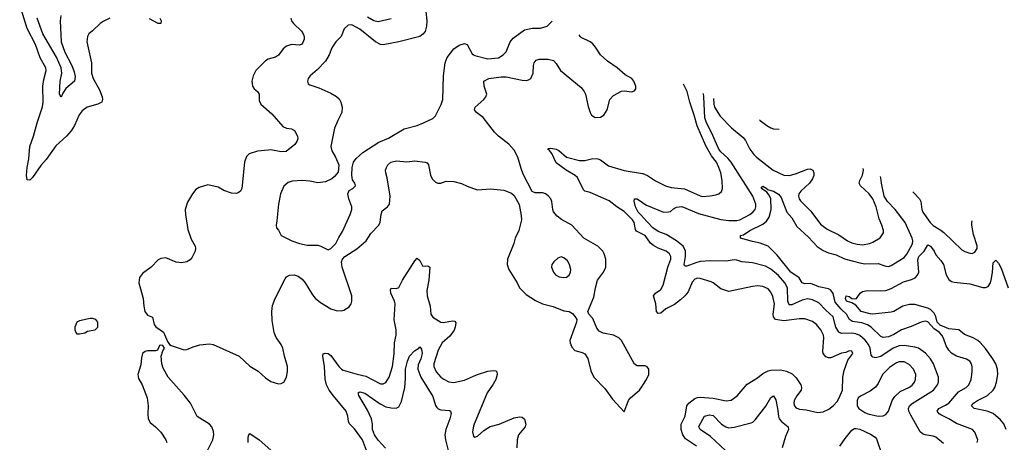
# Model space of a CAD drawing. Header units: inches. Extents: x 2001573 to 2220545, y 644482 to 846830.
# Tile 569 of 656: x 2106533 to 2114054, y 834492 to 837718. Entities that reach past the tile are written whole.
import ezdxf

# ---------------------------------------------------------------- set-up
doc = ezdxf.new("R2010")
doc.units = ezdxf.units.IN
doc.header["$MEASUREMENT"] = 0
doc.layers.add('C1803', color=7, linetype='Continuous')
doc.layers.add('C1813', color=7, linetype='Continuous')

msp = doc.modelspace()

# ---------------------------------------------------------------- linework, layer by layer
at = {"layer": 'C1803', "color": 5}
for points, elevation in [([(2107220.7, 837730), (2107170, 837705.7), (2107147, 837690), (2107090, 837633), (2107060.5, 837610), (2107050.4, 837590), (2107046.7, 837550), (2107081.3, 837390), (2107081.4, 837310), (2107093.8, 837270), (2107142, 837182), (2107163.2, 837130), (2107164.7, 837110), (2107159, 837090), (2107130, 837072.5), (2107048.7, 837051.3), (2107010, 837023.1), (2106988, 836992), (2106950.2, 836910), (2106925.2, 836870), (2106890, 836828.7), (2106810, 836754.5), (2106735.4, 836650), (2106695.1, 836604.9), (2106630, 836514.7), (2106610, 836494.5), (2106590, 836495.3), (2106584.5, 836530), (2106589, 836589), (2106602.7, 836657.3), (2106609.3, 836750), (2106638.3, 836830), (2106665.2, 836930), (2106706.8, 837053.2), (2106711.8, 837090), (2106709.9, 837210), (2106717.6, 837262.4), (2106735.5, 837330), (2106731.7, 837350), (2106688.6, 837428.6), (2106654.7, 837530), (2106590.8, 837650.8), (2106532.7, 837832.7)], 380), ([(2109626.4, 837853.6), (2109642.3, 837710), (2109640.9, 837670), (2109630, 837629.3), (2109612.8, 837607.3), (2109589.1, 837590.9), (2109430, 837548.7), (2109310, 837526.6), (2109290, 837529.8), (2109250, 837549.8), (2109130, 837645.6), (2109070, 837680.5), (2109042.6, 837677.4), (2109011.6, 837648.4), (2108988.9, 837590), (2108948.8, 837550), (2108916.9, 837503.1), (2108896, 837450), (2108870, 837401.6), (2108805.5, 837334.5), (2108750.6, 837290), (2108735.5, 837270), (2108730.5, 837250), (2108737.3, 837230), (2108750, 837221.6), (2108818, 837198), (2108910, 837157.4), (2108953, 837133), (2108973.2, 837113.2), (2108985.3, 837090), (2108996.5, 837050), (2108992.8, 837010), (2108962.3, 836950), (2108938.4, 836890), (2108908.5, 836750), (2108916.1, 836716.1), (2108944.4, 836670), (2108971, 836610), (2108965.4, 836554.6), (2108938.8, 836521.2), (2108916.5, 836503.5), (2108870, 836479.7), (2108810, 836473.7), (2108750, 836485.4), (2108690, 836490.9), (2108615.1, 836484.9), (2108584.9, 836475.1), (2108550, 836446.6), (2108524.6, 836390), (2108508.9, 836310), (2108497.6, 836182.4), (2108490.7, 836150), (2108494.8, 836130), (2108510.4, 836110.4), (2108531, 836070), (2108611, 836030), (2108670.3, 836010.3), (2108730, 835996.5), (2108810, 835996.9), (2108834, 835990), (2108890, 835961.6), (2108910, 835970.4), (2108946.9, 836010), (2108970, 836056.3), (2108999.3, 836100.7), (2109058.3, 836230), (2109071.1, 836270), (2109069.6, 836290), (2109048.2, 836350), (2109040.5, 836390), (2109050, 836414.8), (2109077.2, 836430), (2109097, 836450), (2109094, 836470), (2109076.2, 836496.2), (2109071.1, 836531.1), (2109072.9, 836590), (2109083, 836630), (2109102.1, 836657.9), (2109154.4, 836705.6), (2109275.5, 836784.5), (2109350, 836813.7), (2109470, 836884.2), (2109570, 836911.8), (2109617.2, 836930), (2109690, 836965.3), (2109710, 836985.5), (2109751.6, 837070), (2109764.2, 837110), (2109769.8, 837289.8), (2109782, 837390), (2109799.3, 837430), (2109850, 837494.9), (2109890, 837524.6), (2109930, 837537.6), (2109950.2, 837530.2), (2109990, 837458.7), (2110000, 837451.5)], 440), ([(2106847.2, 837750), (2106843.1, 837710), (2106849.5, 837549.5), (2106877, 837470), (2106931.8, 837370), (2106950, 837320.7), (2106955.8, 837284.2), (2106950.3, 837250), (2106885.7, 837194.3), (2106862.3, 837157.7), (2106850, 837126.6), (2106836, 837150), (2106841.6, 837250), (2106855, 837310), (2106849.3, 837350), (2106813.1, 837433.1), (2106708.8, 837610), (2106666.1, 837730)], 360), ([(2108604.7, 837730), (2108609.2, 837710), (2108623.9, 837690), (2108685.3, 837630), (2108698.5, 837610), (2108705.5, 837590), (2108705.5, 837570), (2108696.8, 837543.2), (2108688.1, 837531.9), (2108670, 837524.2), (2108610, 837528.1), (2108570, 837517.2), (2108545.1, 837494.9), (2108510, 837446.9), (2108486.5, 837433.5), (2108430, 837416.8), (2108410, 837405.1), (2108337, 837330), (2108317, 837290), (2108307, 837250), (2108312.2, 837210), (2108324.9, 837190), (2108348.4, 837170), (2108363.1, 837150), (2108362, 837102), (2108373.6, 837073.6), (2108458.6, 836998.6), (2108543.6, 836903.6), (2108570, 836890.3), (2108610, 836885.3), (2108632.7, 836872.7), (2108655.9, 836830), (2108656.5, 836810), (2108650, 836787.3), (2108634.2, 836765.8), (2108568.1, 836711.9), (2108529.8, 836709.8), (2108450, 836724), (2108430, 836723.5), (2108350, 836713.6), (2108284.7, 836695.3), (2108266.4, 836673.6), (2108250.5, 836629.5), (2108230.4, 836429.6), (2108218.8, 836410), (2108202.5, 836397.5), (2108187.5, 836392.5), (2108150, 836395.1), (2108093.4, 836413.4), (2108050, 836439.3), (2107970, 836457.2), (2107903, 836437), (2107878.5, 836421.5), (2107852.3, 836387.7), (2107814.9, 836325.1), (2107797.6, 836270), (2107798.7, 836230), (2107816.3, 836116.3), (2107843.8, 836043.8), (2107872.4, 835990), (2107875.1, 835975.1), (2107872.2, 835950), (2107850, 835906), (2107833.9, 835886.1), (2107810.7, 835870), (2107770, 835861.6), (2107728.3, 835868.3), (2107650, 835900.9), (2107610, 835896), (2107590, 835885.2), (2107536, 835830), (2107470, 835780.9), (2107448.2, 835750), (2107443.8, 835710), (2107477.1, 835590), (2107480.5, 835530), (2107488.2, 835490), (2107510, 835462), (2107547.1, 835447.1), (2107559.1, 835390), (2107573.3, 835373.3), (2107631.5, 835331.5), (2107662, 835262), (2107678, 835238), (2107690.9, 835230.9), (2107790, 835198.9), (2107810, 835200.9), (2107858.4, 835221.6), (2107910, 835235.8), (2107983.6, 835243.6), (2108010, 835238.9), (2108209.3, 835149.3), (2108290, 835072.2), (2108354.4, 835034.4), (2108410, 834983.8), (2108450, 834955.8), (2108510, 834938.4), (2108530, 834940.4), (2108550, 834950.5), (2108572, 834990), (2108578.8, 835030), (2108578.5, 835070), (2108554.9, 835150), (2108542.9, 835210), (2108530, 835238.3), (2108491.5, 835291.5), (2108475.6, 835330), (2108461.9, 835421.9), (2108459.6, 835490), (2108465, 835535), (2108483.4, 835590), (2108560.2, 835739.8), (2108570, 835754), (2108593, 835767), (2108630, 835770.3), (2108660.9, 835760.9), (2108690, 835737.3), (2108714.2, 835710), (2108770, 835617), (2108790, 835591.7), (2108830, 835558.3), (2108910, 835511.8), (2108950, 835498.9), (2108990, 835495.8), (2109010, 835500.4), (2109050, 835525.5), (2109064.2, 835550), (2109069.6, 835570), (2109071, 835610), (2108995.6, 835830), (2108989.9, 835870), (2108998.1, 835890), (2109017, 835910), (2109108.9, 835970), (2109179.2, 836030), (2109215, 836084.9), (2109275.1, 836150), (2109286.2, 836173.8), (2109292.8, 836230), (2109302, 836258), (2109342.4, 836290), (2109356.9, 836310), (2109361.6, 836370), (2109340.4, 836510), (2109329.7, 836550), (2109328.4, 836570), (2109334, 836590), (2109345.4, 836610), (2109367.8, 836630), (2109410, 836641), (2109490, 836633.4), (2109550, 836640.8), (2109630, 836631.7), (2109644.4, 836624.4), (2109655.3, 836610), (2109670.3, 836530.3), (2109684.5, 836504.5), (2109710, 836477.1), (2109726, 836470), (2109750, 836470.4), (2109790, 836485.7), (2109850, 836482.6), (2109908.2, 836468.2), (2109950, 836447.4), (2110000, 836429.9)], 420), ([(2107603.6, 837730), (2107612.2, 837710), (2107611.4, 837688.6), (2107590, 837689.7), (2107524, 837724)], 380), ([(2109370, 837724.8), (2109270, 837702.6), (2109236.9, 837710), (2109190, 837737.8)], 420), ([(2109189.8, 834410), (2109151.7, 834510), (2109090, 834593.5), (2109053.1, 834633.1), (2109044.6, 834650), (2109039.5, 834690), (2109025.7, 834730), (2108930, 834845.7), (2108897.9, 834890), (2108876.7, 834930), (2108866.8, 834973.2), (2108862.2, 835070), (2108848.2, 835150), (2108851.8, 835168.2), (2108866.7, 835173.3), (2108889.8, 835170.2), (2108910, 835155.5), (2108970.6, 835070.6), (2108990, 835050.2), (2109003.2, 835043.2), (2109110, 835010.9), (2109177.1, 834997.1), (2109290, 834939), (2109310, 834937.4), (2109330, 834948.7), (2109355, 834990), (2109379.4, 835070), (2109392.3, 835167.7), (2109394.9, 835250), (2109407.5, 835310), (2109409.9, 835350), (2109393, 835427), (2109399.8, 835550), (2109395.2, 835570), (2109367.5, 835630), (2109364.3, 835655.7), (2109371.2, 835668.8), (2109410, 835666.7), (2109430, 835674), (2109456.9, 835730), (2109550, 835877.6), (2109570, 835898), (2109590, 835880.7), (2109610, 835840.4), (2109630, 835836.9), (2109650, 835839.5), (2109665.5, 835830), (2109657.6, 835730), (2109641.7, 835650), (2109646.5, 835610), (2109668.6, 835530), (2109673.6, 835470), (2109690, 835447.2), (2109750, 835408.8), (2109770, 835406.1), (2109838.4, 835418.4), (2109856.1, 835416.1), (2109864.4, 835404.4), (2109860.1, 835370), (2109851.3, 835348.7), (2109817.7, 835302.3), (2109760.2, 835250), (2109730, 835194.3), (2109696, 835090), (2109697.5, 835070), (2109714.9, 835030), (2109750, 834990.3), (2109773.1, 834973.1), (2109810, 834953.8), (2109850, 834947.9), (2109930, 834966.7), (2110000, 834996.5)], 380), ([(2107966.6, 834430), (2108008.7, 834510), (2108015.8, 834550), (2108013.2, 834573.2), (2107999.7, 834610), (2107983.5, 834630), (2107889, 834689), (2107836.8, 834790), (2107790, 834851.1), (2107666.6, 834990), (2107630, 835058), (2107619.5, 835090), (2107614, 835150), (2107626, 835190), (2107638, 835210), (2107626, 835230), (2107610, 835234), (2107602, 835230), (2107585.4, 835194.6), (2107570.8, 835189.2), (2107510, 835189.2), (2107490, 835184), (2107471.3, 835170), (2107463, 835137), (2107458, 835082), (2107434, 835010), (2107439.1, 834979.1), (2107467.3, 834930), (2107506, 834830), (2107515.3, 834770), (2107511.8, 834710), (2107514.9, 834670), (2107530, 834642), (2107570, 834610.4), (2107610, 834568.5), (2107649.1, 834510), (2107655.5, 834490)], 420), ([(2109327.2, 834447.2), (2109270, 834506.8), (2109243.2, 834550), (2109228.9, 834590), (2109228.6, 834630), (2109219.8, 834670), (2109190, 834737.4), (2109122.7, 834850), (2109118.4, 834870), (2109130, 834876.9), (2109170, 834868), (2109286.3, 834786.3), (2109330, 834763.6), (2109370, 834754.7), (2109407.5, 834752.5), (2109430, 834763.2), (2109450, 834803.8), (2109475.7, 834910), (2109480.8, 834979.2), (2109479.9, 835050), (2109494.2, 835110), (2109511.1, 835150), (2109549.9, 835190.1), (2109582.7, 835210), (2109590, 835221), (2109603.4, 835203.4), (2109606.5, 835170), (2109596.3, 835130), (2109577, 835083), (2109573.6, 835050), (2109595.9, 834990), (2109690, 834840.4), (2109710, 834773.4), (2109718.5, 834758.5), (2109730, 834747.6), (2109750, 834740.7), (2109815.3, 834735.3), (2109824, 834730), (2109830, 834712), (2109819.1, 834670), (2109788.1, 834590), (2109781.4, 834550), (2109786.1, 834510), (2109805.5, 834430)], 360), ([(2110000, 834613.7), (2109990.5, 834570.5), (2109999.9, 834539.8)], 380), ([(2108278.2, 834490), (2108276.9, 834530), (2108282.4, 834550), (2108290, 834558.4), (2108362.4, 834510), (2108450.8, 834430.8)], 380)]:
    msp.add_lwpolyline(points, dxfattribs=dict(at, elevation=elevation))
at = {"layer": 'C1803', "color": 5, "elevation": 420}
msp.add_lwpolyline([(2107090, 835437.2), (2107070, 835436), (2106990, 835419), (2106970, 835408), (2106954.8, 835370), (2106954.8, 835350), (2106961, 835330), (2106970, 835321), (2106990, 835318.8), (2107030, 835327.3), (2107050, 835341), (2107109.1, 835350.9), (2107128.7, 835370), (2107128.7, 835410), (2107115.3, 835430)], close=True, dxfattribs=at)
at = {"layer": 'C1813', "color": 5}
for points, elevation in [([(2110000, 837451.5), (2110010, 837444.4), (2110110, 837419.6), (2110190, 837427), (2110227, 837450), (2110250, 837474.4), (2110279.2, 837550), (2110302, 837578), (2110390, 837642), (2110450, 837654.4), (2110510, 837654), (2110562.7, 837670), (2110600.2, 837706.3)], 440), ([(2110000, 836429.9), (2110030, 836419.3), (2110130, 836427), (2110230, 836418), (2110290, 836394.9), (2110310, 836375.5), (2110347.6, 836307.6), (2110363.9, 836223.9), (2110365.8, 836190), (2110345.3, 836110), (2110318, 836050), (2110306.7, 836010), (2110259.5, 835890), (2110257.6, 835850), (2110268.7, 835810), (2110333.4, 835710), (2110350.4, 835670), (2110401, 835621), (2110474.1, 835574.1), (2110525.5, 835550), (2110608.1, 835528.1), (2110690, 835494.6), (2110730.8, 835490), (2110755.1, 835475.1), (2110777.3, 835450), (2110787.7, 835430), (2110786, 835410), (2110736.4, 835270), (2110737.6, 835250), (2110750, 835218.8), (2110772.4, 835192.4), (2110830, 835178), (2110850, 835167.3), (2110871.8, 835131.8), (2110896.2, 835036.2), (2110919.3, 834990), (2111003.6, 834903.6), (2111060.2, 834820.2), (2111150, 834724.7), (2111184.5, 834810), (2111199.5, 834830), (2111267.6, 834890), (2111290, 834923.2), (2111293.9, 834928.9), (2111321.6, 834970), (2111338.4, 835010), (2111338, 835050), (2111327.2, 835067.2), (2111310, 835076.2), (2111293.9, 835076.2), (2111290, 835076.1), (2111250, 835076), (2111230, 835089), (2111129.8, 835269.8), (2111108.6, 835288.6), (2111070, 835309.6), (2110990, 835325.1), (2110960.6, 835340.6), (2110942.6, 835362.6), (2110910, 835438), (2110879.3, 835470), (2110873.2, 835490), (2110919, 835601), (2110931.2, 835671.2), (2110947.4, 835730), (2110992.2, 835790), (2111009.8, 835830), (2111010.8, 835890), (2110997.6, 835930), (2110987.1, 835950), (2110948.2, 835990), (2110842.4, 836050), (2110751.5, 836150), (2110672.5, 836192.5), (2110639.6, 836219.6), (2110611.7, 836251.7), (2110604.7, 836270), (2110597.1, 836330), (2110589.8, 836350), (2110570, 836374.5), (2110550, 836388.5), (2110530, 836395.3), (2110470, 836397.4), (2110447, 836407), (2110378.9, 836538.9), (2110362.4, 836582.4), (2110338.8, 836670), (2110310, 836723.5), (2110270, 836767), (2110190, 836828.8), (2110158.7, 836858.7), (2110072.7, 836972.7), (2110023.5, 837010), (2110007.8, 837030), (2110012.4, 837050), (2110078.6, 837110), (2110094.6, 837130), (2110101.3, 837150), (2110080.9, 837210), (2110079, 837250), (2110117.2, 837270), (2110210, 837283.1), (2110250, 837281.7), (2110370, 837256.3), (2110404.7, 837255.2), (2110420.4, 837259.6), (2110436.9, 837270), (2110455.6, 837310), (2110458, 837370), (2110462.9, 837390), (2110478, 837410), (2110501.8, 837418.2), (2110570, 837415.9), (2110610, 837406), (2110630, 837383.1), (2110663.2, 837330), (2110822, 837202), (2110845.3, 837170), (2110854, 837150), (2110874.6, 837054.6), (2110890, 837011), (2110902, 836990), (2110930, 836973), (2110970, 836974.9), (2110994, 836990), (2111021.6, 837030), (2111040.5, 837110), (2111070, 837140.4), (2111130, 837172.2), (2111150, 837174.4), (2111210, 837168.2), (2111230, 837176), (2111239.3, 837190), (2111239.3, 837210), (2111223.7, 837250), (2111210, 837269.2), (2111158.7, 837298.7), (2111096.2, 837350), (2111022, 837402), (2110969.9, 837449.9), (2110931.4, 837510), (2110910, 837533.8), (2110890, 837549), (2110822.2, 837582.2), (2110813, 837590), (2110806.7, 837603.3)], 420), ([(2111701.7, 834461.7), (2111618.4, 834518.4), (2111598.7, 834550), (2111587, 834590), (2111586.5, 834630), (2111615.7, 834690), (2111629.5, 834770.6), (2111644.5, 834790), (2111690, 834825.2), (2111710, 834834.3), (2111730, 834835.7), (2111830, 834828.2), (2111930, 834807.3), (2111966.8, 834813.2), (2112013.2, 834846.8), (2112090, 834936), (2112170, 834985.1), (2112210, 835016.6), (2112250, 835036.9), (2112270, 835041.6), (2112345, 835044.9), (2112390, 835033.6), (2112433.3, 835013.3), (2112464.6, 834984.6), (2112498.7, 834930), (2112504.2, 834910), (2112502, 834890), (2112470, 834846.3), (2112450.1, 834809.9), (2112447.2, 834787.2), (2112451.2, 834770), (2112460.1, 834760.1), (2112470, 834751.2), (2112490, 834744.6), (2112539.7, 834739.7), (2112630, 834720.3), (2112670, 834723.1), (2112714.3, 834745.7), (2112748.4, 834771.5), (2112776.3, 834803.7), (2112791.6, 834830), (2112817.6, 834890), (2112819.7, 834990), (2112830, 835041), (2112860.1, 835119.9), (2112896, 835170), (2112890, 835188), (2112870, 835189), (2112842.4, 835177.6), (2112810, 835171.1), (2112730, 835136.3), (2112710, 835136.3), (2112690, 835144.2), (2112671.2, 835170), (2112668.1, 835188.1), (2112675.6, 835290), (2112672.8, 835310), (2112652.2, 835350), (2112619.3, 835390), (2112590, 835414.6), (2112530, 835433.3), (2112490, 835435.3), (2112370, 835418), (2112307.6, 835430), (2112289.9, 835450), (2112288.3, 835470), (2112298.1, 835550), (2112285.6, 835605.6), (2112270, 835638), (2112250, 835663.1), (2112210, 835681.8), (2112170, 835686), (2112130, 835682.4), (2111950, 835644.4), (2111890, 835662.6), (2111830, 835709.7), (2111815.8, 835715.8), (2111730, 835743.5), (2111710, 835745.7), (2111690, 835737.7), (2111670, 835714.7), (2111638.5, 835641.5), (2111614.7, 835610), (2111581.7, 835578.3), (2111535.9, 835544.1), (2111469.5, 835510.5), (2111430, 835478.3), (2111410, 835476.3), (2111398.3, 835490), (2111391.4, 835550), (2111375, 835610), (2111389.7, 835630), (2111430, 835659.7), (2111447.4, 835692.6), (2111485, 835830), (2111506.2, 835890), (2111506.4, 835910), (2111496.8, 835930), (2111470.3, 835950.3), (2111410, 835973.9), (2111373.6, 835993.6), (2111352.3, 836012.3), (2111310.6, 836070.6), (2111293.9, 836079.1), (2111290, 836081.1), (2111244.4, 836104.4), (2111237, 836117), (2111227.1, 836170), (2111214.8, 836190), (2111150, 836254.7), (2111093.5, 836290), (2111036, 836336), (2110890, 836399.6), (2110850.5, 836410.5), (2110839.6, 836419.6), (2110793.2, 836513.2), (2110775, 836530), (2110707.8, 836570), (2110630, 836626.3), (2110597.8, 836697.8), (2110580.5, 836720.5), (2110566.6, 836730), (2110570, 836734.9), (2110590, 836737.3), (2110630, 836728.8), (2110650, 836719.5), (2110709.6, 836669.6), (2110810, 836644.2), (2110850, 836642.2), (2110910, 836658), (2110950, 836656.5), (2110970, 836647.8), (2111030, 836603.6), (2111150, 836566.4), (2111290, 836544.9), (2111293.9, 836543.3), (2111328.7, 836528.7), (2111388.5, 836488.5), (2111465.3, 836450), (2111510, 836437), (2111610, 836427.6), (2111730, 836373.4), (2111750, 836368.2), (2111807.5, 836372.5), (2111850, 836381.7), (2111872.3, 836390), (2111893, 836407), (2111902, 836430), (2111898.7, 836490), (2111887.7, 836550), (2111874, 836590), (2111856.2, 836630), (2111818.6, 836678.6), (2111774.8, 836754.8), (2111708.7, 836908.7), (2111686, 836990), (2111650.8, 837090), (2111630.4, 837170), (2111603.4, 837225.7)], 380), ([(2113590, 834482), (2113530, 834529.7), (2113510, 834537.7), (2113450, 834548.4), (2113430, 834556.9), (2113411.5, 834571.5), (2113339.6, 834699.6), (2113325.9, 834730), (2113322.7, 834750), (2113329.8, 834770), (2113351.4, 834788.6), (2113512.1, 834890), (2113543.1, 834930), (2113550.9, 834950), (2113550.9, 834989.1), (2113513.6, 835090), (2113490, 835128.2), (2113452.3, 835172.3), (2113399.7, 835210), (2113370, 835219.1), (2113290, 835230.9), (2113250, 835229.3), (2113206.2, 835210), (2113110, 835147.6), (2113070, 835136), (2113050, 835140.9), (2113038.3, 835158.3), (2113028.5, 835210), (2113017.6, 835237.6), (2112990.9, 835270.9), (2112950, 835306.6), (2112919.6, 835319.6), (2112890, 835325.8), (2112810, 835323), (2112790, 835333.3), (2112768.3, 835370), (2112745.8, 835450), (2112690, 835499.8), (2112637.7, 835557.7), (2112590, 835578.8), (2112550, 835586), (2112510, 835577.7), (2112430, 835542.3), (2112410, 835542.2), (2112399.9, 835570), (2112399, 835670), (2112378.4, 835710), (2112330, 835765.2), (2112270, 835814.7), (2112230, 835837.8), (2112130, 835860.8), (2112050, 835869.8), (2112010, 835882.7), (2111990, 835884.2), (2111930, 835874), (2111810, 835878.5), (2111730, 835871.7), (2111696.7, 835863.3), (2111630, 835836.4), (2111617, 835837), (2111610, 835841.2), (2111607.8, 835850), (2111618.9, 835910), (2111619.4, 835950), (2111601.1, 835990), (2111549.9, 836029.9), (2111470, 836077.6), (2111410, 836101.5), (2111369.3, 836130), (2111293.9, 836211), (2111290, 836215.2), (2111257.6, 836250), (2111236.2, 836290), (2111226.3, 836333.7), (2111230, 836350.6), (2111250, 836350.3), (2111290, 836323.5), (2111293.9, 836320.9), (2111322, 836302), (2111450, 836249.1), (2111490, 836250.5), (2111504.8, 836255.2), (2111526, 836274), (2111550, 836286), (2111590, 836291.5), (2111718.6, 836238.6), (2111890, 836194.1), (2111950, 836185.3), (2112010, 836185.7), (2112033, 836190), (2112109.8, 836230), (2112134.4, 836250), (2112149.8, 836270), (2112156.2, 836290), (2112156.3, 836310), (2112132.1, 836370), (2111968.2, 836630), (2111942.2, 836662.2), (2111889.1, 836709.1), (2111872.5, 836730), (2111818.2, 836858.2), (2111778.5, 836930), (2111767.3, 836970), (2111759.3, 837130), (2111756.3, 837154)], 360), ([(2111833, 837118), (2111834.6, 837074.6), (2111840.1, 837050), (2111882.9, 836982.9), (2111970, 836892.9), (2112060.1, 836820.1), (2112077, 836797), (2112111.1, 836730), (2112139.7, 836690), (2112160.2, 836670), (2112288.8, 836570), (2112370, 836531.1), (2112410, 836529.5), (2112458.7, 836541.3), (2112550, 836578.3), (2112570, 836578.7), (2112590.5, 836570), (2112600.3, 836550), (2112599.6, 836530), (2112590, 836504.2), (2112565.8, 836470), (2112499.1, 836410), (2112485.8, 836390), (2112482, 836370), (2112486.7, 836350), (2112496.1, 836336.1), (2112575.8, 836255.8), (2112650, 836156.5), (2112700.3, 836120.3), (2112790, 836074.9), (2112855.3, 836030), (2112890, 836015.9), (2112930, 836004.2), (2112970, 835999.3), (2113024, 836010), (2113050, 836020.3), (2113106.6, 836053.4), (2113132, 836090), (2113132, 836110), (2113119.6, 836150), (2113097.2, 836197.2), (2113076.4, 836290), (2113050, 836349.5), (2113021.1, 836390), (2112954.7, 836450), (2112946.6, 836470), (2112949.8, 836490), (2112970, 836530.5), (2112978.3, 836570), (2112977.1, 836581.3)], 360), ([(2112185.4, 836952.7), (2112190, 836948.7), (2112239.1, 836910), (2112270, 836892.7), (2112290, 836884.9), (2112333.4, 836883.2)], 380), ([(2113848, 834490), (2113851.2, 834510), (2113830, 834569.4), (2113810.6, 834590.6), (2113690, 834635.2), (2113630, 834671.9), (2113570, 834701), (2113556.8, 834710), (2113542.6, 834730), (2113554.3, 834750), (2113605.8, 834774.2), (2113630, 834791.1), (2113703.7, 834876.3), (2113762, 834910), (2113783.5, 834930), (2113800.8, 834970), (2113808.6, 835028.6), (2113808.5, 835068.5), (2113803.5, 835090), (2113790, 835111.5), (2113765.5, 835125.5), (2113690, 835149.8), (2113650, 835172.8), (2113630, 835194.2), (2113610, 835228.4), (2113590, 835287.6), (2113577.3, 835310), (2113559.4, 835330), (2113519.1, 835359.1), (2113470, 835410.7), (2113450, 835416.2), (2113419.1, 835410), (2113343.8, 835376.2), (2113270, 835350.5), (2113210, 835314.8), (2113170, 835297.8), (2113130, 835291.5), (2113110, 835298.5), (2113036.8, 835370), (2113010, 835388.8), (2112965.1, 835405.1), (2112894.8, 835414.8), (2112872.7, 835430), (2112849.9, 835470), (2112807.2, 835507.2), (2112762.8, 835562.8), (2112747, 835627), (2112730, 835653.4), (2112710, 835662.7), (2112637.8, 835677.8), (2112590, 835698.7), (2112570, 835703), (2112530, 835701.3), (2112510, 835709.7), (2112487.4, 835747.4), (2112424.7, 835790), (2112319.4, 835919.4), (2112250, 835988.2), (2112190, 836013), (2112130, 836024.4), (2112039, 836050), (2112039, 836070), (2112062.9, 836077.1), (2112109.7, 836110), (2112210, 836158.4), (2112238.6, 836181.4), (2112258.3, 836210), (2112273.8, 836270), (2112269.8, 836349.8), (2112257.8, 836377.8), (2112241.3, 836401.3), (2112200.7, 836430), (2112200.7, 836439.3), (2112210, 836446.8), (2112239.1, 836430), (2112243.1, 836423.1), (2112290, 836408.8), (2112330, 836385.5), (2112350, 836360.3), (2112392, 836250), (2112430, 836204.7), (2112470, 836138.8), (2112559.1, 836059.1), (2112625.8, 835985.8), (2112670, 835955.9), (2112710, 835939.5), (2112770, 835923.7), (2112833.7, 835893.7), (2112950, 835860.9), (2112990, 835853.9), (2113090, 835858), (2113150, 835835.5), (2113170, 835834), (2113190, 835841.7), (2113290, 835901.5), (2113310, 835928.9), (2113352.6, 836007.4), (2113355, 836030), (2113351.5, 836050), (2113297.6, 836170), (2113219.9, 836270), (2113162.4, 836330), (2113136.6, 836370), (2113115.2, 836470), (2113111.1, 836511.1), (2113107.6, 836520.1)], 340), ([(2113356.7, 836403.2), (2113359.4, 836399.4), (2113406.9, 836350), (2113415.8, 836330), (2113424.1, 836270), (2113432.9, 836250), (2113487.4, 836170), (2113510, 836147), (2113570, 836112), (2113593.3, 836093.3), (2113730, 835961.3), (2113752.1, 835947.9), (2113790, 835935.8), (2113810, 835934.4), (2113830, 835943.8), (2113848.2, 835971.8), (2113848.1, 835991.9), (2113819.3, 836079.3), (2113805.6, 836150), (2113805, 836170), (2113808, 836183.8)], 340), ([(2114068.9, 834590), (2114051.7, 834631.8), (2114024.1, 834664.1), (2113970, 834711.1), (2113923.6, 834730), (2113823.7, 834750), (2113802.4, 834770), (2113819.7, 834790), (2113848.8, 834810), (2113925.3, 834850), (2113969.8, 834890), (2113981.8, 834910), (2113994.2, 834950), (2114004, 835010), (2114002.3, 835050), (2113989.9, 835090), (2113967.4, 835130), (2113910, 835209), (2113870, 835254.6), (2113851.9, 835270), (2113815.7, 835290), (2113750, 835315.5), (2113707.1, 835350), (2113630, 835358), (2113565.5, 835385.5), (2113542.4, 835410), (2113530.9, 835451), (2113517.6, 835477.6), (2113490, 835505.8), (2113470, 835516.3), (2113370, 835542.7), (2113330, 835544.7), (2113279.5, 835530), (2113210, 835490.9), (2113190, 835484.2), (2113050.1, 835469.9), (2113030, 835472.2), (2112962, 835490), (2112919.4, 835539.4), (2112890, 835556), (2112850, 835569.8), (2112840.7, 835590), (2112846, 835610), (2112870, 835604), (2112890, 835590.7), (2112910, 835586.8), (2112926, 835590), (2112954, 835630), (2112970, 835642.8), (2113009.6, 835650.4), (2113107.6, 835647.6), (2113150, 835651.8), (2113190, 835665.9), (2113283, 835717), (2113346.2, 835733.8), (2113373.7, 835746.3), (2113392.4, 835767.6), (2113400.2, 835790), (2113393.8, 835886.2), (2113401.1, 835910), (2113441, 835950), (2113470, 835999.1), (2113490, 835988.8), (2113518, 835950), (2113530, 835922.4), (2113570, 835880.3), (2113590, 835850.4), (2113610.9, 835770), (2113630, 835733.8), (2113650, 835718.4), (2113670, 835713.5), (2113790, 835702.5), (2113890, 835672.9), (2113910, 835674), (2113930, 835681.6), (2113948.2, 835710), (2113956.5, 835743.5), (2113964.9, 835790), (2113970, 835861), (2113990, 835882), (2114010, 835860.3), (2114030, 835821.6), (2114085, 835670)], 320), ([(2110000, 834996.5), (2110030, 835009.2), (2110110, 835033.6), (2110150, 835041.1), (2110170, 835038), (2110177.1, 835030), (2110179.6, 835010), (2110169.2, 834970), (2110150, 834935.1), (2110103.8, 834870), (2110003.6, 834630), (2110000, 834613.7)], 380), ([(2111924.1, 834430), (2111810, 834535.9), (2111730.8, 834590), (2111720.6, 834610), (2111723, 834617), (2111764.6, 834690), (2111801.5, 834701.5), (2111830, 834696.2), (2111894.2, 834630), (2111926.3, 834610), (2111950, 834602.8), (2111990, 834607.3), (2112120.9, 834639.1), (2112134.2, 834645.8), (2112150, 834662.6), (2112232, 834768), (2112270, 834834.9), (2112290, 834846), (2112310, 834814.8), (2112322.7, 834750), (2112328.5, 834690), (2112335.2, 834670), (2112351.5, 834650), (2112402.8, 834610), (2112406.2, 834590), (2112383.1, 834536.9), (2112358.3, 834450)], 360), ([(2109999.9, 834539.8), (2110010, 834530.8), (2110030, 834538), (2110077.4, 834582.6), (2110127.9, 834612.1), (2110195.6, 834630), (2110310, 834677.4), (2110350, 834686.5), (2110370, 834683.7), (2110388, 834668), (2110398.2, 834630), (2110393.4, 834610), (2110342.3, 834550), (2110332.1, 834510), (2110331.2, 834450)], 380), ([(2112798.2, 834461.8), (2112838.3, 834521.7), (2112890, 834584), (2112910, 834597.2), (2112922.5, 834597.5), (2112950, 834592.3), (2113033.2, 834553.2), (2113066.5, 834530), (2113077.1, 834517.1), (2113121.3, 834390)], 360)]:
    msp.add_lwpolyline(points, dxfattribs=dict(at, elevation=elevation))
for points, elevation in [([(2110670, 835907.8), (2110643, 835897), (2110613, 835870), (2110598.4, 835850), (2110595.3, 835830), (2110610.3, 835790), (2110627, 835770), (2110654.7, 835754.7), (2110690, 835749.2), (2110710, 835753.8), (2110730, 835768.9), (2110740.3, 835790), (2110743.1, 835810), (2110733.1, 835850), (2110717.5, 835877.5), (2110690, 835901.3)], 440), ([(2113250, 835106), (2113230, 835099.6), (2113176.2, 835063.8), (2113123.2, 835010), (2113090, 834939.6), (2113070, 834913.3), (2113030, 834883), (2112955.1, 834844.9), (2112939.1, 834830), (2112930.4, 834810), (2112930.3, 834770), (2112942.6, 834750), (2112990, 834719.2), (2113010.8, 834710), (2113090, 834691.8), (2113130, 834694.2), (2113150, 834704.9), (2113170.6, 834729.4), (2113197.5, 834810), (2113217.7, 834842.3), (2113259.6, 834880.4), (2113330, 834912.8), (2113350, 834927), (2113368.2, 834950), (2113376.7, 834970), (2113377.5, 835010), (2113359.9, 835050), (2113326.7, 835086.8), (2113290, 835105.8)], 380)]:
    msp.add_lwpolyline(points, close=True, dxfattribs=dict(at, elevation=elevation))

doc.saveas('drawing.dxf')
